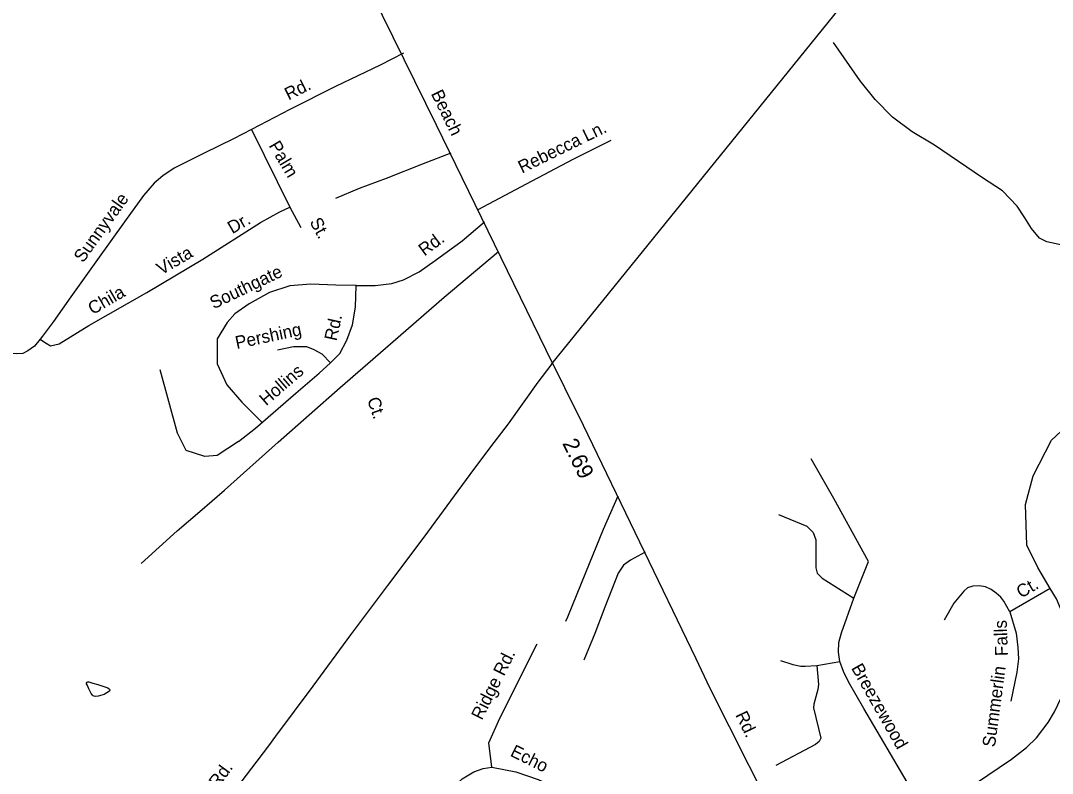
# Model space of a CAD drawing. Extents: x 1945482 to 2853149, y 66427 to 1015778.
# Drawn here: x 2322371 to 2327684, y 154526 to 158399 of the extents above; entities that cross this region are included whole.
import ezdxf

# ---------------------------------------------------------------- set-up
doc = ezdxf.new("R2010")
doc.units = 0
for name, color, linetype in [('Old_Level_10', 7, 'Continuous'), ('Old_Level_17', 7, 'Continuous'), ('Old_Level_28', 7, 'Continuous'), ('Old_Level_35', 7, 'Continuous'), ('Old_Level_6', 7, 'Continuous'), ('Old_Level_60', 7, 'Continuous')]:
    doc.layers.add(name, color=color, linetype=linetype)

msp = doc.modelspace()

# ---------------------------------------------------------------- linework, layer by layer
at = {"layer": 'Old_Level_28'}
msp.add_lwpolyline([(2326323.2, 154166.7), (2325919.8, 154964.8), (2325850.8, 155114.4), (2325269, 156315.9), (2325078.2, 156702.5), (2324513.4, 157860.8), (2323787.5, 159333.1), (2322848.6, 161249.8), (2322274.2, 162403.6)], dxfattribs=at)
at = {"layer": 'Old_Level_35'}
for p, q in [((2322483.2, 156775.4), (2322471.3, 156759.6)), ((2322471.3, 156759.6), (2322494, 156744.4))]:
    msp.add_line(p, q, dxfattribs=at)
for points in [[(2325107.4, 156633.7), (2327661.6, 159787.7)], [(2328476.6, 157085.3), (2328359.4, 157110.6), (2328147.9, 157148.2), (2327949.9, 157200.4), (2327744.1, 157242.1), (2327655.4, 157260.9), (2327618.5, 157279.5), (2327576.5, 157329.7), (2327542.5, 157384.5), (2327504, 157445), (2327427, 157524), (2327324.3, 157589.8), (2327077.4, 157758.3), (2326962.8, 157827.6), (2326861.7, 157901.7), (2326772.1, 157994), (2326694.1, 158089), (2326556.4, 158285.8)], [(2324341.9, 158232), (2324222.2, 158169.5), (2323992.6, 158060.3), (2323757, 157941), (2323559.2, 157839)], [(2323559.2, 157839), (2323466.9, 157791.4), (2323315.9, 157717.5), (2323160.8, 157639.2), (2323102.3, 157601.1), (2323057.8, 157563.2), (2323004.2, 157499.1), (2322905.6, 157362.9), (2322767.2, 157169.4), (2322628.7, 156978.1), (2322539.9, 156850.6), (2322483.2, 156775.4)], [(2323559.2, 157839), (2323757.8, 157439.4), (2323813.1, 157334.9)], [(2325409.9, 157782.3), (2325213.9, 157684.6), (2324974.7, 157557), (2324725.9, 157425)], [(2323993.3, 157486), (2324115.3, 157537.1), (2324255.1, 157588.6), (2324446.4, 157664.1), (2324588.3, 157719.6)], [(2322494, 156744.4), (2322502.3, 156738.8), (2322524.8, 156725.9), (2322568.4, 156735.5), (2322722.5, 156829.6), (2323020.1, 156999.5), (2323309.3, 157170.8), (2323606, 157360.7), (2323706.4, 157414.3)], [(2323706.4, 157414.3), (2323757.8, 157439.4)], [(2324099, 157036.3), (2324197.2, 157035.9), (2324282.8, 157045.5), (2324342.1, 157065.6), (2324422.5, 157106.8), (2324506.2, 157164.3), (2324644.3, 157265.9), (2324760.2, 157364.4)], [(2323293.2, 155873.6), (2323420.3, 155982.8), (2323696.7, 156230.1), (2324015.8, 156510.5), (2324249.9, 156714.1), (2324551.7, 156976.1), (2324832.2, 157211.3)], [(2324099, 157036.3), (2323994.9, 157038.1), (2323864.8, 157042.8), (2323757.1, 157034.6), (2323652.1, 157000.6), (2323548.4, 156942.3), (2323474.7, 156889.5), (2323434.4, 156845.9), (2323382.4, 156760.8)], [(2323966.7, 156638.9), (2324014.7, 156686.7), (2324050.1, 156754.1), (2324079.2, 156833.3), (2324095.6, 156923.9), (2324099, 157036.3)], [(2322471.3, 156759.6), (2322442.8, 156724.6), (2322407.7, 156699.3), (2322382.3, 156686.1), (2322348.2, 156684.8), (2322217.8, 156695.7), (2322113.3, 156707.7), (2322029.4, 156704.3), (2321949.9, 156691), (2321894.2, 156680.9), (2321835.5, 156652.4), (2321763.4, 156601.6), (2321691.5, 156542.6), (2321629.8, 156486.4), (2321548.1, 156377.1), (2321426.6, 156212.2), (2321281.3, 156044.3), (2321136.2, 155872.5), (2320979.4, 155686.5), (2320851.1, 155537.3), (2320765.2, 155435.8)], [(2323382.4, 156760.8), (2323382.4, 156633.4), (2323433.3, 156525), (2323509.7, 156435.8), (2323614.4, 156331)], [(2323966.7, 156638.9), (2323923, 156683.1), (2323882.1, 156705.4), (2323845.4, 156720), (2323775.4, 156721.2), (2323694.1, 156703.9)], [(2323492.4, 156233.2), (2323382.4, 156161.8), (2323318.7, 156155.4), (2323223.2, 156187.3), (2323178.6, 156276.5), (2323089.4, 156601.5)], [(2323492.4, 156233.2), (2323580, 156301.3), (2323788.8, 156481.8), (2323908.8, 156584.4), (2323966.7, 156638.9)], [(2325107.4, 156633.7), (2325035, 156539), (2324881.4, 156324.8), (2324807.8, 156228.1)], [(2327038.9, 154305.5), (2327473.8, 154598.9), (2327550.7, 154658.2), (2327602.3, 154708.8), (2327662.7, 154786.8), (2327695.6, 154842.9), (2327729, 154914.1), (2327758.7, 155018.3), (2327769.9, 155129.9), (2327756.9, 155274.9), (2327737.6, 155346.9), (2327706, 155423.8), (2327673.8, 155477.1), (2327609.4, 155585), (2327553.6, 155699), (2327546.8, 155909.5), (2327585, 156056), (2327680.6, 156240.8), (2327858.9, 156406.5)], [(2324807.8, 156228.1), (2324702.6, 156089.7), (2324448.2, 155741.6), (2324260.2, 155491.9), (2324070, 155238.3), (2323876.3, 154974.6), (2323683.5, 154716.8)], [(2327038.9, 154305.5), (2326713.4, 154859.5), (2326635.3, 154997.2), (2326609.3, 155049.3), (2326590.7, 155101.3), (2326583.3, 155148.5), (2326584.5, 155198.1), (2326598.3, 155249), (2326662.6, 155426.2), (2326736.9, 155616), (2326559.1, 155940.2), (2326441.6, 156143.3)], [(2325446.5, 155951.1), (2325371.2, 155780), (2325279.9, 155558.2), (2325186.9, 155328.7), (2325177.3, 155306.4)], [(2322991.2, 155605.8), (2323176.5, 155773.3), (2323293.2, 155873.6)], [(2326274.3, 155858.3), (2326420.3, 155797.7), (2326452.3, 155765.7), (2326466.6, 155726.5), (2326466.6, 155583.9), (2326473.7, 155555.4), (2326498.6, 155530.5), (2326662.6, 155426.2)], [(2325587.8, 155664.5), (2325511.3, 155623.4), (2325476.3, 155596.1), (2325448.1, 155555), (2325378.9, 155380.3), (2325328.4, 155246), (2325271.8, 155107.9)], [(2327466.2, 155356.8), (2327434, 155411.4), (2327418.5, 155432.4), (2327394.4, 155452.3), (2327369, 155470.9), (2327339.8, 155485.8), (2327307, 155490.7), (2327274.2, 155489.5), (2327247.5, 155479.6), (2327227.7, 155463.4), (2327176.3, 155401.4), (2327127.9, 155314.6)], [(2327673.8, 155477.1), (2327466.2, 155356.8)], [(2327466.2, 155356.8), (2327497.2, 155247.7), (2327507.1, 155173.3), (2327510.9, 155115), (2327502.2, 155046.8), (2327470.4, 154896.3)], [(2324797.4, 154556.8), (2324782, 154682.2), (2324839.3, 154809.6), (2325030.3, 155192)], [(2326471.7, 155080.3), (2326479.2, 154983.5), (2326476.7, 154956.3), (2326455.6, 154881.8), (2326454.4, 154863.2), (2326492.2, 154705.8), (2326483.5, 154689.6), (2326464.9, 154674.8), (2326260.4, 154565.6)], [(2326284.6, 155106.3), (2326347.8, 155085.2), (2326388.7, 155076.5), (2326411, 155076.5), (2326471.7, 155080.3), (2326590.7, 155101.3)], [(2323683.5, 154716.8), (2323646.6, 154667.5), (2323383.9, 154323), (2323199.8, 154073.5), (2323022.7, 153846.6), (2322850.2, 153601.5)], [(2324113.2, 153691.5), (2324181.4, 153790.4), (2324308.9, 154003.5), (2324435.4, 154198.5), (2324516.4, 154325.8), (2324597.3, 154453.1), (2324645.5, 154497), (2324704.1, 154533.1), (2324753.6, 154551.1), (2324797.4, 154556.8), (2324920.4, 154533.8), (2325035.8, 154494.3), (2325168.2, 154433.6), (2325191.4, 154419.4)]]:
    msp.add_lwpolyline(points, dxfattribs=at)
at = {"layer": 'Old_Level_60'}
msp.add_lwpolyline([(2322755, 154921.8), (2322749.2, 154922.7), (2322744.5, 154924.8), (2322740.7, 154927.8), (2322734, 154935.6), (2322721.2, 154960.8), (2322715.5, 154977), (2322710.5, 154985.5), (2322710, 154989.6), (2322713.7, 154994.9), (2322717.5, 154996.9), (2322722, 154997), (2322743, 154990.1), (2322769, 154982.9), (2322803.7, 154970), (2322820, 154965.9), (2322828, 154959.4), (2322831, 154953.4), (2322828.5, 154949.3), (2322801.5, 154932.1), (2322789.7, 154927.5), (2322770.7, 154922.6), (2322755, 154921.8)], dxfattribs=at)

# ---------------------------------------------------------------- texts
at = {"layer": 'Old_Level_10'}
for s, height, rotation, p in [('Rd.', 65.62, 26.562, (2323750.6, 157987.6)), ('Rebecca Ln.', 65.617, 26.037, (2324952.9, 157611.6)), ('Palm', 65.62, 300.648, (2323646.7, 157756.4)), ('Sunnyvale', 65.62, 54.4312, (2322692.4, 157149.3)), ('Dr.', 65.62, 30.0919, (2323460.7, 157299.7)), ('St.', 65.62, 298.435, (2323857.2, 157364.1)), ('Rd.', 65.62, 36.5123, (2324450.5, 157184.7)), ('Vista', 65.62, 30.348, (2323095.4, 157088.1)), ('Southgate', 65.62, 25.5078, (2323364.5, 156913.2)), ('Chila', 65.62, 30.064, (2322741.8, 156883.5)), ('Rd.', 65.62, 77.5919, (2323997.8, 156747.4)), ('Pershing', 65.62, 12.0234, (2323483.5, 156709.1)), ('Hollins', 65.62, 40.8501, (2323635.1, 156414)), ('Ct.', 65.62, 289.1423, (2324154.3, 156449)), ('Ct.', 65.62, 30.215, (2327523.1, 155424.5)), ('Falls', 65.62, 92.02, (2327455.8, 155130.2)), ('Ridge Rd.', 65.62, 63.3774, (2324746.4, 154795.4)), ('Breezewood', 65.62, 299.5756, (2326646.5, 155067.6)), ('Summerlin', 65.62, 82.3059, (2327388.4, 154657.6)), ('Echo', 65.62, 333.622, (2324887.7, 154617.3)), ('Rd.', 65.62, 53.8048, (2323386.8, 154445.8))]:
    msp.add_text(s, height=height, rotation=rotation, dxfattribs=at).set_placement(p)
at = {"layer": 'Old_Level_17'}
msp.add_text('2.69', height=82.02, rotation=296.2515, dxfattribs=at).set_placement((2325159.1, 156224))
at = {"layer": 'Old_Level_6'}
for s, rotation, p in [('Beach', 296.0978, (2324482.7, 158023.7)), ('Rd.', 295.6719, (2326050.3, 154826.4))]:
    msp.add_text(s, height=65.62, rotation=rotation, dxfattribs=at).set_placement(p)

doc.saveas('drawing.dxf')
